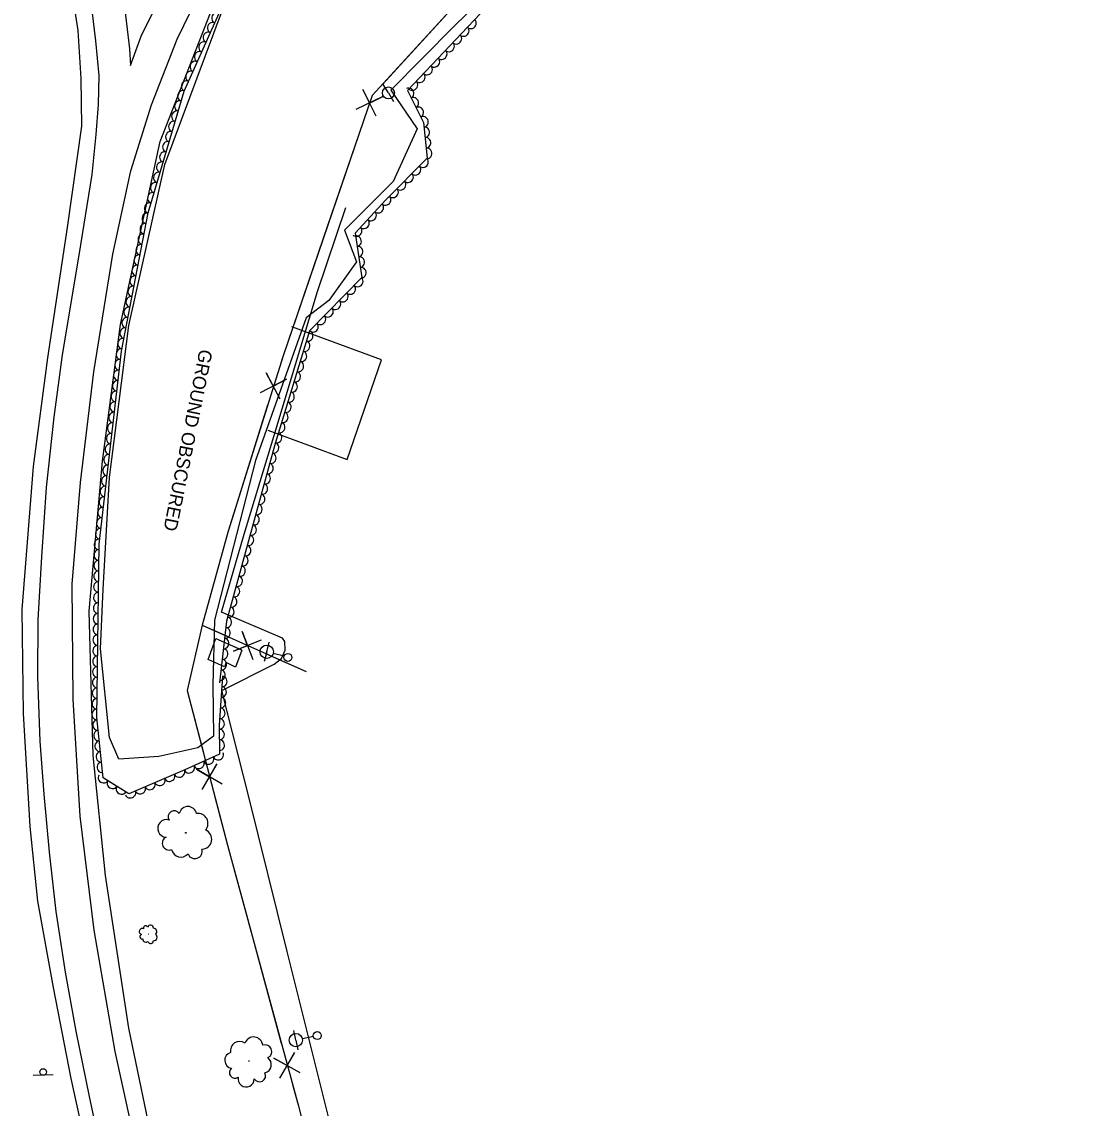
# Model space of a CAD drawing. Extents: x 1746719 to 1766531, y 631721 to 662391.
# Drawn here: x 1765421 to 1765824.6, y 632174.7 to 632583.4 of the extents above; entities that cross this region are included whole.
import ezdxf

# ---------------------------------------------------------------- set-up
doc = ezdxf.new("R2010")
doc.units = 0
for name, color, linetype in [('SURVEY - AERIAL SURVEY - Photo Control - Points - Elevations', 7, 'Continuous'), ('SURVEY - AERIAL SURVEY - Photo Control - Points - Locators', 7, 'Continuous'), ('SURVEY - AERIAL SURVEY - Photo Control with Text', 7, 'Continuous'), ('SURVEY - CENTERLINE - Existing Roads - Development', 7, 'Continuous'), ('SURVEY - CENTERLINE - Existing Roads Curve Text', 7, 'Continuous'), ('SURVEY - CONTROL - Grid', 7, 'Continuous')]:
    doc.layers.add(name, color=color, linetype=linetype)

msp = doc.modelspace()

# ---------------------------------------------------------------- linework, layer by layer
at = {"layer": 'SURVEY - AERIAL SURVEY - Photo Control - Points - Elevations'}
for points in [[(1765620.5, 632750.45), (1765572.62, 632734.63), (1765499.7, 632711.36), (1765428.21, 632689.38), (1765439.6, 632659.02), (1765447.59, 632637.37), (1765454.33, 632615.5), (1765459.23, 632593.39), (1765461.61, 632573.28), (1765462.01, 632566.91), (1765465.95, 632577.98), (1765473.88, 632594.08), (1765483.94, 632612.74), (1765497.32, 632635.25), (1765508.47, 632651.92), (1765520.34, 632667.35), (1765534.94, 632683.74), (1765551.94, 632700.75), (1765568.73, 632714.87), (1765590.35, 632731.24), (1765612.53, 632746.59), (1765620.32, 632750.44)], [(1765613.08, 631857.84), (1765592.44, 631889.95), (1765573.16, 631922.16), (1765555.5, 631953.06), (1765540.07, 631980.66), (1765523.25, 632013.48), (1765508.94, 632043.83), (1765498.69, 632068.22), (1765487.98, 632095.12), (1765477.19, 632123.03), (1765468.29, 632147.31), (1765464.5, 632158.36), (1765456.25, 632196.1), (1765448.28, 632241.73), (1765443.07, 632284.6), (1765440.36, 632328.63), (1765439.98, 632371.91), (1765443.18, 632410.17), (1765448.12, 632451.74), (1765455.37, 632495.99), (1765462.05, 632527.34), (1765469.91, 632552.14), (1765479.57, 632576.84), (1765491.84, 632602.17)], [(1765440.07, 632593.9), (1765442.19, 632580.17), (1765443.24, 632562.14), (1765443.57, 632544.12), (1765438.07, 632506.08), (1765430.69, 632456.98), (1765425.32, 632416.17), (1765421.03, 632362.35), (1765421.61, 632323.27), (1765424.05, 632280.68), (1765427.02, 632252.66), (1765432.84, 632220.18), (1765439.47, 632185.87), (1765448.55, 632144.79), (1765458.63, 632110.27), (1765470.74, 632076.1), (1765485.2, 632042.08), (1765508.89, 631993.69)], [(1765617.91, 631861.18), (1765587.7, 631908.53), (1765560.09, 631956.58), (1765539.13, 631994.63), (1765521.12, 632029.66), (1765501.27, 632071.64), (1765486.38, 632110.47), (1765471.26, 632157.22), (1765461.36, 632204.84), (1765452.6, 632262.35), (1765447.87, 632307.48), (1765446.38, 632361.69), (1765451.48, 632418.12), (1765458.2, 632469.59), (1765473.12, 632538.35), (1765494.3, 632592.71)], [(1765450.91, 632158.46), (1765446.47, 632179.19), (1765441.53, 632203.72), (1765437.48, 632225.99), (1765433.93, 632248.81), (1765431.42, 632271.02), (1765429.53, 632292.92), (1765428.01, 632312.85), (1765427.1, 632336.98), (1765427.17, 632358.42), (1765428.55, 632382.19), (1765430.37, 632408.24), (1765433.27, 632434.7), (1765436.42, 632458.12), (1765442.6, 632495.61), (1765447.48, 632525.98), (1765449.06, 632541.07), (1765449.88, 632552.31), (1765450.13, 632563.21), (1765448.9, 632576.2), (1765447.49, 632587.68)], [(1765573.44, 632064.85), (1765588.45, 632083.82), (1765570.25, 632080.86), (1765547.76, 632127.35), (1765539.9, 632157.53), (1765520.91, 632233.65), (1765506.53, 632291.82), (1765496.31, 632331.85), (1765515.98, 632341.81), (1765518.78, 632343.97), (1765520.18, 632346.99), (1765520.05, 632350.33), (1765519.17, 632351.62), (1765496.21, 632361.3), (1765504.72, 632390.7), (1765515.91, 632427.36), (1765532.27, 632481.93), (1765542.99, 632513.6)]]:
    msp.add_lwpolyline(points, dxfattribs=at)
at = {"layer": 'SURVEY - AERIAL SURVEY - Photo Control - Points - Locators'}
msp.add_lwpolyline([(1765619.08, 632616.29), (1765583.79, 632581.78), (1765559.9, 632557.75), (1765569.84, 632543.19), (1765560.72, 632523.38), (1765542.43, 632505.09), (1765547.02, 632493.1), (1765536.63, 632478.56), (1765528.06, 632472.11), (1765508.94, 632418.42), (1765493.59, 632358.34), (1765492.89, 632334.02), (1765493.15, 632314.64), (1765487.31, 632310.25), (1765472.66, 632307.02), (1765457.57, 632306.09), (1765454.07, 632314.21), (1765450.72, 632347.56), (1765451.71, 632370.01), (1765454.11, 632411.96), (1765461.32, 632469.17), (1765474.87, 632529.79), (1765496.5, 632587.48)], dxfattribs=at)
at = {"layer": 'SURVEY - AERIAL SURVEY - Photo Control with Text'}
for points in [[(1765496.54, 632337.29), (1765495.34, 632318.79), (1765495.5, 632307.89), (1765482.46, 632302), (1765461.27, 632293.04), (1765451.67, 632299.07), (1765449.34, 632321.72), (1765450.17, 632386.9), (1765458.53, 632459.5), (1765468.59, 632511.6), (1765482.1, 632557.28), (1765502.44, 632602.66)], [(1765598.05, 632591.12), (1765566.13, 632557.52), (1765572.23, 632545.57), (1765573.63, 632532.12), (1765558.02, 632516.42), (1765546.47, 632503.95), (1765549.01, 632487.17), (1765529.34, 632467.22), (1765516.33, 632424.8), (1765498.11, 632357.97), (1765495.39, 632334.71)]]:
    msp.add_lwpolyline(points, dxfattribs=at)
for centre, radius in [((1765482.79, 632278.33), 0.116), ((1765468.77, 632240.24), 0.0403), ((1765506.49, 632192.52), 0.106)]:
    msp.add_circle(centre, radius, dxfattribs=at)
for centre, radius, start, end in [((1765483.55, 632284.92), 3.32, 11.2073, 167.9962), ((1765475.52, 632279.98), 3.32, 73.3442, 266.7638), ((1765478.4, 632284.36), 2.28, 33.3235, 212.0691), ((1765487.32, 632281.83), 3.79, 320.2601, 97.7843), ((1765488.76, 632275.95), 3.76, 271.1559, 66.9944), ((1765476.43, 632274.4), 2.52, 115.9628, 293.282), ((1765480.94, 632272.78), 3.57, 191.2499, 318.0955), ((1765486.18, 632271.4), 2.77, 201.4088, 16.4091), ((1765466.37, 632241.23), 1.15, 63.6026, 257.0223), ((1765467.62, 632242.57), 0.794, 23.582, 202.3276), ((1765469.42, 632242.46), 1.16, 1.4658, 158.2547), ((1765470.53, 632241.17), 1.32, 310.5186, 88.0428), ((1765466.36, 632239.27), 0.878, 106.2213, 283.5405), ((1765467.81, 632238.44), 1.24, 181.5084, 308.354), ((1765470.68, 632239.07), 1.31, 261.4144, 57.2529), ((1765469.53, 632237.66), 0.965, 191.6673, 6.6676), ((1765508.27, 632198.12), 3.44, 5.2814, 161.1199), ((1765503, 632196.42), 3.46, 54.3856, 191.9098), ((1765512.58, 632196.06), 2.53, 295.5343, 110.5346), ((1765500.43, 632192.78), 3.04, 105.3328, 262.1217), ((1765511.67, 632191.19), 3.27, 285.3754, 52.221), ((1765501.28, 632188.12), 2.08, 127.449, 306.1946), ((1765505.47, 632185.78), 3.03, 167.4697, 0.8893), ((1765510.49, 632186.98), 2.31, 210.0883, 27.4075)]:
    msp.add_arc(centre, radius, start, end, dxfattribs=at)
for centre, major_axis in [((1765494.44, 632584.82), (0.82, 1.83)), ((1765492.81, 632581.17), (0.82, 1.83)), ((1765590.13, 632582.79), (-1.38, -1.45)), ((1765491.17, 632577.52), (0.82, 1.83)), ((1765584.62, 632576.99), (-1.38, -1.45)), ((1765587.38, 632579.89), (-1.38, -1.45)), ((1765489.54, 632573.87), (0.82, 1.83)), ((1765581.87, 632574.09), (-1.38, -1.45)), ((1765487.9, 632570.22), (0.82, 1.83)), ((1765576.36, 632568.29), (-1.38, -1.45)), ((1765579.11, 632571.19), (-1.38, -1.45)), ((1765486.27, 632566.57), (0.82, 1.83)), ((1765573.6, 632565.39), (-1.38, -1.45)), ((1765482.99, 632559.27), (0.82, 1.83)), ((1765484.63, 632562.92), (0.82, 1.83)), ((1765570.85, 632562.49), (-1.38, -1.45)), ((1765481.59, 632555.53), (0.57, 1.92)), ((1765566.65, 632556.5), (0.91, -1.78)), ((1765568.09, 632559.59), (-1.38, -1.45)), ((1765480.45, 632551.7), (0.57, 1.92)), ((1765568.47, 632552.94), (0.91, -1.78)), ((1765479.32, 632547.86), (0.57, 1.92)), ((1765570.28, 632549.38), (0.91, -1.78)), ((1765478.18, 632544.03), (0.57, 1.92)), ((1765572.1, 632545.81), (0.91, -1.78)), ((1765477.05, 632540.19), (0.57, 1.92)), ((1765572.62, 632541.86), (0.21, -1.99)), ((1765475.91, 632536.36), (0.57, 1.92)), ((1765573.03, 632537.88), (0.21, -1.99)), ((1765474.78, 632532.52), (0.57, 1.92)), ((1765573.44, 632533.91), (0.21, -1.99)), ((1765473.64, 632528.68), (0.57, 1.92)), ((1765569.25, 632527.72), (-1.41, -1.42)), ((1765572.07, 632530.56), (-1.41, -1.42)), ((1765472.51, 632524.85), (0.57, 1.92)), ((1765566.43, 632524.88), (-1.41, -1.42)), ((1765471.37, 632521.01), (0.57, 1.92)), ((1765560.79, 632519.21), (-1.41, -1.42)), ((1765563.61, 632522.05), (-1.41, -1.42)), ((1765470.24, 632517.18), (0.57, 1.92)), ((1765557.98, 632516.37), (-1.36, -1.47)), ((1765469.1, 632513.34), (0.57, 1.92)), ((1765555.26, 632513.44), (-1.36, -1.47)), ((1765468.17, 632509.46), (0.38, 1.96)), ((1765549.82, 632507.57), (-1.36, -1.47)), ((1765552.54, 632510.5), (-1.36, -1.47)), ((1765467.42, 632505.53), (0.38, 1.96)), ((1765547.1, 632504.64), (-1.36, -1.47)), ((1765466.66, 632501.6), (0.38, 1.96)), ((1765546.93, 632500.92), (0.3, -1.98)), ((1765465.14, 632493.75), (0.38, 1.96)), ((1765465.9, 632497.67), (0.38, 1.96)), ((1765547.52, 632496.96), (0.3, -1.98)), ((1765464.38, 632489.82), (0.38, 1.96)), ((1765548.12, 632493.01), (0.3, -1.98)), ((1765463.63, 632485.89), (0.38, 1.96)), ((1765548.72, 632489.05), (0.3, -1.98)), ((1765462.87, 632481.96), (0.38, 1.96)), ((1765544.72, 632482.83), (-1.4, -1.42)), ((1765547.53, 632485.68), (-1.4, -1.42)), ((1765462.11, 632478.04), (0.38, 1.96)), ((1765541.92, 632479.98), (-1.4, -1.42)), ((1765461.35, 632474.11), (0.38, 1.96)), ((1765536.3, 632474.28), (-1.4, -1.42)), ((1765539.11, 632477.13), (-1.4, -1.42)), ((1765460.59, 632470.18), (0.38, 1.96)), ((1765533.49, 632471.43), (-1.4, -1.42)), ((1765459.84, 632466.25), (0.38, 1.96)), ((1765530.69, 632468.58), (-1.4, -1.42)), ((1765459.08, 632462.33), (0.38, 1.96)), ((1765527.56, 632461.4), (-0.59, -1.91)), ((1765528.73, 632465.23), (-0.59, -1.91)), ((1765458.4, 632458.39), (0.23, 1.99)), ((1765526.38, 632457.58), (-0.59, -1.91)), ((1765457.95, 632454.41), (0.23, 1.99)), ((1765525.21, 632453.76), (-0.59, -1.91)), ((1765457.49, 632450.44), (0.23, 1.99)), ((1765524.04, 632449.93), (-0.59, -1.91)), ((1765457.03, 632446.46), (0.23, 1.99)), ((1765522.86, 632446.11), (-0.59, -1.91)), ((1765456.57, 632442.49), (0.23, 1.99)), ((1765521.69, 632442.28), (-0.59, -1.91)), ((1765456.11, 632438.52), (0.23, 1.99)), ((1765520.52, 632438.46), (-0.59, -1.91)), ((1765455.66, 632434.54), (0.23, 1.99)), ((1765519.35, 632434.63), (-0.59, -1.91)), ((1765455.2, 632430.57), (0.23, 1.99)), ((1765518.17, 632430.81), (-0.59, -1.91)), ((1765454.74, 632426.6), (0.23, 1.99)), ((1765517, 632426.99), (-0.59, -1.91)), ((1765454.28, 632422.62), (0.23, 1.99)), ((1765515.88, 632423.15), (-0.53, -1.93)), ((1765453.82, 632418.65), (0.23, 1.99)), ((1765514.83, 632419.29), (-0.53, -1.93)), ((1765453.37, 632414.67), (0.23, 1.99)), ((1765513.78, 632415.43), (-0.53, -1.93)), ((1765452.91, 632410.7), (0.23, 1.99)), ((1765512.72, 632411.57), (-0.53, -1.93)), ((1765452.45, 632406.73), (0.23, 1.99)), ((1765511.67, 632407.71), (-0.53, -1.93)), ((1765451.99, 632402.75), (0.23, 1.99)), ((1765509.57, 632399.99), (-0.53, -1.93)), ((1765510.62, 632403.85), (-0.53, -1.93)), ((1765451.54, 632398.78), (0.23, 1.99)), ((1765508.52, 632396.13), (-0.53, -1.93)), ((1765451.08, 632394.81), (0.23, 1.99)), ((1765507.46, 632392.27), (-0.53, -1.93)), ((1765450.62, 632390.83), (0.23, 1.99)), ((1765506.41, 632388.41), (-0.53, -1.93)), ((1765450.17, 632386.86), (0.03, 2)), ((1765505.36, 632384.55), (-0.53, -1.93)), ((1765450.11, 632382.86), (0.03, 2)), ((1765504.31, 632380.7), (-0.53, -1.93)), ((1765450.06, 632378.86), (0.03, 2)), ((1765503.26, 632376.84), (-0.53, -1.93)), ((1765450.01, 632374.86), (0.03, 2)), ((1765502.2, 632372.98), (-0.53, -1.93)), ((1765449.96, 632370.86), (0.03, 2)), ((1765501.15, 632369.12), (-0.53, -1.93)), ((1765449.91, 632366.86), (0.03, 2)), ((1765500.1, 632365.26), (-0.53, -1.93)), ((1765449.86, 632362.86), (0.03, 2)), ((1765499.05, 632361.4), (-0.53, -1.93)), ((1765449.76, 632354.86), (0.03, 2)), ((1765449.81, 632358.86), (0.03, 2)), ((1765498.06, 632357.53), (-0.23, -1.99)), ((1765449.71, 632350.86), (0.03, 2)), ((1765497.6, 632353.55), (-0.23, -1.99)), ((1765449.66, 632346.86), (0.03, 2)), ((1765497.13, 632349.58), (-0.23, -1.99)), ((1765449.61, 632342.86), (0.03, 2)), ((1765496.66, 632345.61), (-0.23, -1.99)), ((1765449.55, 632338.86), (0.03, 2)), ((1765496.2, 632341.64), (-0.23, -1.99)), ((1765449.5, 632334.86), (0.03, 2)), ((1765495.73, 632337.66), (-0.23, -1.99)), ((1765496.41, 632335.29), (-0.13, -2)), ((1765449.45, 632330.86), (0.03, 2)), ((1765496.15, 632331.3), (-0.13, -2)), ((1765449.4, 632326.86), (0.03, 2)), ((1765495.89, 632327.31), (-0.13, -2)), ((1765449.35, 632322.86), (0.03, 2)), ((1765495.64, 632323.32), (-0.13, -2)), ((1765449.63, 632318.88), (-0.21, 1.99)), ((1765495.38, 632319.32), (-0.13, -2)), ((1765450.04, 632314.9), (-0.21, 1.99)), ((1765495.39, 632315.33), (0.03, -2)), ((1765450.45, 632310.92), (-0.21, 1.99)), ((1765495.45, 632311.33), (0.03, -2)), ((1765450.86, 632306.94), (-0.21, 1.99)), ((1765494.99, 632307.66), (-1.82, -0.82)), ((1765451.27, 632302.96), (-0.21, 1.99)), ((1765487.7, 632304.37), (-1.82, -0.82)), ((1765491.34, 632306.01), (-1.82, -0.82)), ((1765451.75, 632299.02), (-1.69, 1.06)), ((1765476.7, 632299.57), (-1.84, -0.78)), ((1765480.38, 632301.12), (-1.84, -0.78)), ((1765484.05, 632302.72), (-1.82, -0.82)), ((1765455.13, 632296.9), (-1.69, 1.06)), ((1765458.52, 632294.77), (-1.69, 1.06)), ((1765465.65, 632294.89), (-1.84, -0.78)), ((1765469.33, 632296.45), (-1.84, -0.78)), ((1765473.01, 632298.01), (-1.84, -0.78)), ((1765461.96, 632293.33), (-1.84, -0.78))]:
    msp.add_ellipse(centre, major_axis=major_axis, ratio=0.940188, start_param=0, end_param=3.141593, dxfattribs=at)
at = {"layer": 'SURVEY - CENTERLINE - Existing Roads - Development'}
for p, q in [((1765558.97, 632556.66), (1765557.04, 632559.88)), ((1765558.97, 632556.66), (1765560.89, 632553.44)), ((1765513.21, 632346.45), (1765514.17, 632350.08)), ((1765513.21, 632346.45), (1765512.25, 632342.83)), ((1765519.73, 632344.73), (1765515.62, 632345.81)), ((1765524.16, 632200.37), (1765523.4, 632204.04)), ((1765530.77, 632201.74), (1765526.61, 632200.88)), ((1765524.16, 632200.37), (1765524.92, 632196.7))]:
    msp.add_line(p, q, dxfattribs=at)
for centre, radius in [((1765558.97, 632556.66), 2.25), ((1765513.21, 632346.45), 2.5), ((1765521.18, 632344.34), 1.5), ((1765524.16, 632200.37), 2.5), ((1765532.24, 632202.05), 1.5)]:
    msp.add_circle(centre, radius, dxfattribs=at)
at = {"layer": 'SURVEY - CENTERLINE - Existing Roads Curve Text'}
for points in [[(1765973.36, 632671.12), (1765982.41, 632697.12), (1765984.72, 632709.16), (1765984.81, 632718.92), (1765983.83, 632727.57), (1765980.22, 632737.21), (1765969.18, 632766.6), (1765955.69, 632802.18), (1765911.93, 632787.13), (1765832.17, 632759.06), (1765785.6, 632742.15), (1765760.5, 632727.86), (1765718.94, 632696.97), (1765628.91, 632631.82), (1765611.19, 632619.43), (1765552.93, 632555.72), (1765519.35, 632457.79), (1765498.71, 632391.83), (1765488.91, 632356.46), (1765527.99, 632339.05)], [(1765590.47, 632596.77), (1765556.73, 632559.87)], [(1765554.35, 632547.86), (1765549.35, 632557.93), (1765551.84, 632552.85), (1765556.92, 632555.33), (1765546.79, 632550.45)], [(1765549.53, 632545.81), (1765534.48, 632501.92)], [(1765534.48, 632501.92), (1765519.35, 632457.79), (1765518.35, 632454.6)], [(1765513.63, 632429.86), (1765543.49, 632418.71), (1765556.33, 632456.24), (1765522.71, 632468.73)], [(1765518.31, 632441.41), (1765513.03, 632451.33), (1765515.66, 632446.32), (1765520.67, 632448.95), (1765510.68, 632443.8)], [(1765513.54, 632439.23), (1765499.69, 632394.95)], [(1765499.69, 632394.95), (1765498.71, 632391.83), (1765488.91, 632356.46), (1765498.08, 632352.38)], [(1765488.91, 632356.46), (1765483.29, 632331.84), (1765498.46, 632273.64), (1765524.98, 632175.99), (1765537.74, 632126.72), (1765553.18, 632081.43), (1765590.89, 632038.71), (1765609.4, 632020.45), (1765670.04, 631981.72)], [(1765488.91, 632356.46), (1765483.29, 632331.84), (1765489.53, 632307.9)], [(1765511.17, 632350.82), (1765500.7, 632346.72), (1765505.98, 632348.75), (1765503.96, 632354.03), (1765507.92, 632343.51)], [(1765498.93, 632349.3), (1765503.8, 632347.09), (1765501.49, 632340.66), (1765497.99, 632342.36), (1765497.35, 632340.75), (1765491.21, 632343.58), (1765494.12, 632351.43), (1765503.77, 632347.15)], [(1765512.78, 632345.83), (1765527.99, 632339.05)], [(1765496.48, 632296.69), (1765486.75, 632302.31), (1765491.63, 632299.45), (1765494.49, 632304.33), (1765488.74, 632294.67)], [(1765493.59, 632292.32), (1765498.46, 632273.64), (1765505.56, 632247.49)], [(1765505.56, 632247.49), (1765518.66, 632199.23)], [(1765525.73, 632188.1), (1765515.94, 632193.62), (1765520.85, 632190.81), (1765523.66, 632195.72), (1765518.01, 632186)], [(1765522.88, 632183.7), (1765524.98, 632175.99), (1765534.61, 632138.8)]]:
    msp.add_lwpolyline(points, dxfattribs=at)
at = {"layer": 'SURVEY - CONTROL - Grid'}
msp.add_line((1765432.89, 632187.28), (1765425.39, 632187.02), dxfattribs=at)
msp.add_circle((1765429.08, 632188.38), 1.25, dxfattribs=at)

# ---------------------------------------------------------------- texts
at = {"layer": 'SURVEY - AERIAL SURVEY - Photo Control - Points - Locators'}
msp.add_text('GROUND OBSCURED', height=5, rotation=258.6889, dxfattribs=at).set_placement((1765487.95, 632460.49))

doc.saveas('drawing.dxf')
